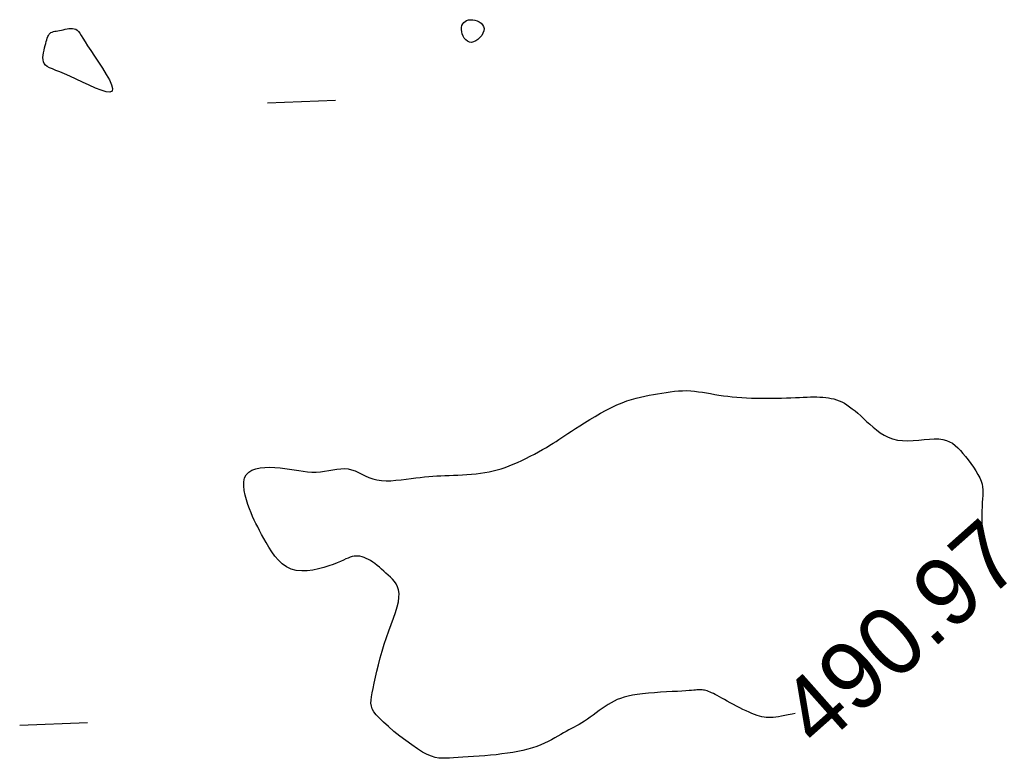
# Model space of a CAD drawing. Header units: millimetres. Extents: x 32690613 to 32693367, y 5343692 to 5344708.
# Tile 1006 of 1009: x 32693335 to 32693350, y 5344652 to 5344663. Entities that reach past the tile are written whole.
import ezdxf
from ezdxf.enums import TextEntityAlignment as Align

# ---------------------------------------------------------------- set-up
doc = ezdxf.new("R2010")
doc.units = ezdxf.units.MM
doc.header["$LTSCALE"] = 20
doc.layers.add('02-DGM_HL_491.00', color=62, linetype='Continuous')

msp = doc.modelspace()

# ---------------------------------------------------------------- linework, layer by layer
at = {"layer": '02-DGM_HL_491.00', "elevation": 491, "flags": 128}
for points in [[(32693341.905, 5344663.355), (32693341.937, 5344663.354), (32693341.97, 5344663.348), (32693342.003, 5344663.337), (32693342.034, 5344663.322), (32693342.062, 5344663.303), (32693342.083, 5344663.28), (32693342.098, 5344663.254), (32693342.104, 5344663.224), (32693342.101, 5344663.192), (32693342.088, 5344663.158), (32693342.069, 5344663.125), (32693342.043, 5344663.093), (32693342.014, 5344663.066), (32693341.982, 5344663.044), (32693341.95, 5344663.029), (32693341.918, 5344663.022), (32693341.888, 5344663.026), (32693341.86, 5344663.039), (32693341.836, 5344663.059), (32693341.814, 5344663.084), (32693341.797, 5344663.114), (32693341.784, 5344663.146), (32693341.775, 5344663.179), (32693341.771, 5344663.211), (32693341.773, 5344663.241), (32693341.779, 5344663.268), (32693341.79, 5344663.293), (32693341.805, 5344663.313), (32693341.825, 5344663.33), (32693341.848, 5344663.343), (32693341.875, 5344663.352)], [(32693335.653, 5344662.975), (32693335.661, 5344663.006), (32693335.668, 5344663.035), (32693335.675, 5344663.061), (32693335.682, 5344663.085), (32693335.69, 5344663.106), (32693335.699, 5344663.125), (32693335.709, 5344663.141), (32693335.722, 5344663.154), (32693335.736, 5344663.165), (32693335.753, 5344663.173), (32693335.772, 5344663.18), (32693335.792, 5344663.185), (32693335.814, 5344663.189), (32693335.838, 5344663.193), (32693335.863, 5344663.198), (32693335.89, 5344663.203), (32693335.917, 5344663.208), (32693335.945, 5344663.214), (32693335.973, 5344663.22), (32693336, 5344663.224), (32693336.027, 5344663.227), (32693336.053, 5344663.227), (32693336.078, 5344663.223), (32693336.1, 5344663.215), (32693336.12, 5344663.201), (32693336.14, 5344663.182), (32693336.16, 5344663.157), (32693336.182, 5344663.123), (32693336.207, 5344663.082), (32693336.238, 5344663.032), (32693336.275, 5344662.972), (32693336.321, 5344662.901), (32693336.375, 5344662.82), (32693336.434, 5344662.732), (32693336.493, 5344662.641), (32693336.548, 5344662.552), (32693336.595, 5344662.47), (32693336.628, 5344662.398), (32693336.643, 5344662.342), (32693336.636, 5344662.304), (32693336.603, 5344662.29), (32693336.549, 5344662.295), (32693336.476, 5344662.317), (32693336.391, 5344662.35), (32693336.298, 5344662.392), (32693336.201, 5344662.438), (32693336.105, 5344662.483), (32693336.016, 5344662.525), (32693335.936, 5344662.56), (32693335.867, 5344662.588), (32693335.807, 5344662.611), (32693335.757, 5344662.632), (32693335.715, 5344662.65), (32693335.682, 5344662.668), (32693335.656, 5344662.688), (32693335.638, 5344662.71), (32693335.626, 5344662.737), (32693335.62, 5344662.767), (32693335.619, 5344662.8), (32693335.622, 5344662.834), (32693335.628, 5344662.87), (32693335.636, 5344662.906), (32693335.644, 5344662.941)]]:
    msp.add_lwpolyline(points, close=True, dxfattribs=at)
for points in [[(32693339.922, 5344662.166), (32693338.922, 5344662.127)], [(32693346.677, 5344653.156), (32693346.636, 5344653.147), (32693346.577, 5344653.135), (32693346.524, 5344653.125), (32693346.476, 5344653.115), (32693346.433, 5344653.108), (32693346.393, 5344653.102), (32693346.356, 5344653.098), (32693346.321, 5344653.096), (32693346.287, 5344653.096), (32693346.253, 5344653.098), (32693346.22, 5344653.102), (32693346.186, 5344653.108), (32693346.152, 5344653.117), (32693346.117, 5344653.128), (32693346.08, 5344653.141), (32693346.041, 5344653.156), (32693346, 5344653.174), (32693345.956, 5344653.195), (32693345.91, 5344653.217), (32693345.863, 5344653.241), (32693345.816, 5344653.265), (32693345.769, 5344653.29), (32693345.723, 5344653.315), (32693345.679, 5344653.339), (32693345.638, 5344653.362), (32693345.6, 5344653.383), (32693345.564, 5344653.402), (32693345.532, 5344653.419), (32693345.502, 5344653.435), (32693345.475, 5344653.449), (32693345.449, 5344653.461), (32693345.426, 5344653.472), (32693345.404, 5344653.481), (32693345.383, 5344653.488), (32693345.364, 5344653.494), (32693345.346, 5344653.498), (32693345.328, 5344653.501), (32693345.312, 5344653.504), (32693345.295, 5344653.505), (32693345.28, 5344653.505), (32693345.264, 5344653.505), (32693345.248, 5344653.504), (32693345.231, 5344653.503), (32693345.211, 5344653.501), (32693345.186, 5344653.498), (32693345.156, 5344653.496), (32693345.118, 5344653.493), (32693345.071, 5344653.49), (32693345.014, 5344653.486), (32693344.947, 5344653.482), (32693344.87, 5344653.478), (32693344.786, 5344653.474), (32693344.698, 5344653.469), (32693344.609, 5344653.462), (32693344.52, 5344653.455), (32693344.435, 5344653.447), (32693344.356, 5344653.437), (32693344.285, 5344653.425), (32693344.221, 5344653.412), (32693344.164, 5344653.397), (32693344.112, 5344653.379), (32693344.063, 5344653.36), (32693344.018, 5344653.339), (32693343.974, 5344653.315), (32693343.93, 5344653.289), (32693343.886, 5344653.26), (32693343.842, 5344653.23), (32693343.797, 5344653.198), (32693343.753, 5344653.166), (32693343.709, 5344653.134), (32693343.666, 5344653.103), (32693343.623, 5344653.073), (32693343.582, 5344653.045), (32693343.542, 5344653.019), (32693343.503, 5344652.996), (32693343.465, 5344652.975), (32693343.427, 5344652.954), (32693343.389, 5344652.934), (32693343.351, 5344652.914), (32693343.312, 5344652.893), (32693343.272, 5344652.871), (32693343.231, 5344652.848), (32693343.188, 5344652.823), (32693343.143, 5344652.797), (32693343.096, 5344652.771), (32693343.047, 5344652.745), (32693342.994, 5344652.719), (32693342.938, 5344652.695), (32693342.878, 5344652.672), (32693342.814, 5344652.651), (32693342.747, 5344652.631), (32693342.676, 5344652.614), (32693342.603, 5344652.598), (32693342.526, 5344652.584), (32693342.448, 5344652.572), (32693342.367, 5344652.561), (32693342.284, 5344652.551), (32693342.2, 5344652.543), (32693342.116, 5344652.536), (32693342.032, 5344652.53), (32693341.95, 5344652.525), (32693341.87, 5344652.52), (32693341.794, 5344652.515), (32693341.723, 5344652.511), (32693341.657, 5344652.506), (32693341.598, 5344652.502), (32693341.543, 5344652.498), (32693341.491, 5344652.498), (32693341.44, 5344652.501), (32693341.387, 5344652.511), (32693341.331, 5344652.528), (32693341.27, 5344652.553), (32693341.201, 5344652.59), (32693341.124, 5344652.637), (32693341.04, 5344652.694), (32693340.953, 5344652.757), (32693340.865, 5344652.825), (32693340.779, 5344652.894), (32693340.699, 5344652.963), (32693340.627, 5344653.028), (32693340.566, 5344653.087), (32693340.519, 5344653.138), (32693340.484, 5344653.183), (32693340.46, 5344653.225), (32693340.447, 5344653.265), (32693340.441, 5344653.306), (32693340.442, 5344653.35), (32693340.449, 5344653.4), (32693340.46, 5344653.458), (32693340.473, 5344653.526), (32693340.489, 5344653.603), (32693340.507, 5344653.688), (32693340.528, 5344653.779), (32693340.551, 5344653.874), (32693340.577, 5344653.973), (32693340.606, 5344654.073), (32693340.637, 5344654.174), (32693340.671, 5344654.273), (32693340.705, 5344654.371), (32693340.74, 5344654.466), (32693340.772, 5344654.556), (32693340.802, 5344654.642), (32693340.826, 5344654.723), (32693340.844, 5344654.797), (32693340.853, 5344654.863), (32693340.854, 5344654.922), (32693340.847, 5344654.974), (32693340.832, 5344655.019), (32693340.812, 5344655.06), (32693340.787, 5344655.096), (32693340.758, 5344655.129), (32693340.727, 5344655.161), (32693340.695, 5344655.191), (32693340.662, 5344655.221), (32693340.63, 5344655.25), (32693340.597, 5344655.279), (32693340.565, 5344655.307), (32693340.533, 5344655.334), (32693340.5, 5344655.359), (32693340.468, 5344655.382), (32693340.436, 5344655.403), (32693340.404, 5344655.421), (32693340.372, 5344655.437), (32693340.341, 5344655.45), (32693340.31, 5344655.46), (32693340.279, 5344655.467), (32693340.249, 5344655.47), (32693340.22, 5344655.471), (32693340.192, 5344655.469), (32693340.164, 5344655.463), (32693340.136, 5344655.454), (32693340.106, 5344655.442), (32693340.073, 5344655.428), (32693340.037, 5344655.411), (32693339.994, 5344655.392), (32693339.945, 5344655.371), (32693339.888, 5344655.348), (32693339.822, 5344655.325), (32693339.749, 5344655.302), (32693339.67, 5344655.281), (32693339.588, 5344655.264), (32693339.505, 5344655.254), (32693339.423, 5344655.252), (32693339.343, 5344655.26), (32693339.268, 5344655.28), (32693339.199, 5344655.313), (32693339.137, 5344655.357), (32693339.08, 5344655.41), (32693339.029, 5344655.47), (32693338.982, 5344655.535), (32693338.94, 5344655.601), (32693338.902, 5344655.668), (32693338.867, 5344655.731), (32693338.834, 5344655.79), (32693338.804, 5344655.845), (32693338.777, 5344655.898), (32693338.75, 5344655.949), (32693338.725, 5344656), (32693338.702, 5344656.053), (32693338.678, 5344656.108), (32693338.655, 5344656.167), (32693338.632, 5344656.231), (32693338.61, 5344656.299), (32693338.592, 5344656.367), (32693338.578, 5344656.436), (32693338.572, 5344656.501), (32693338.573, 5344656.563), (32693338.584, 5344656.619), (32693338.608, 5344656.666), (32693338.644, 5344656.704), (32693338.691, 5344656.733), (32693338.748, 5344656.754), (32693338.812, 5344656.768), (32693338.882, 5344656.775), (32693338.955, 5344656.777), (32693339.03, 5344656.775), (32693339.104, 5344656.769), (32693339.176, 5344656.76), (32693339.246, 5344656.75), (32693339.314, 5344656.738), (32693339.38, 5344656.727), (32693339.445, 5344656.718), (32693339.509, 5344656.71), (32693339.572, 5344656.706), (32693339.635, 5344656.706), (32693339.697, 5344656.711), (32693339.759, 5344656.719), (32693339.82, 5344656.73), (32693339.88, 5344656.74), (32693339.939, 5344656.749), (32693339.996, 5344656.755), (32693340.052, 5344656.757), (32693340.105, 5344656.752), (32693340.157, 5344656.74), (32693340.207, 5344656.722), (32693340.257, 5344656.7), (32693340.307, 5344656.675), (32693340.358, 5344656.65), (32693340.411, 5344656.626), (32693340.468, 5344656.606), (32693340.529, 5344656.59), (32693340.594, 5344656.581), (32693340.663, 5344656.578), (32693340.735, 5344656.579), (32693340.809, 5344656.584), (32693340.883, 5344656.592), (32693340.957, 5344656.601), (32693341.03, 5344656.611), (32693341.099, 5344656.62), (32693341.166, 5344656.628), (32693341.229, 5344656.635), (32693341.291, 5344656.64), (32693341.351, 5344656.644), (32693341.41, 5344656.648), (32693341.469, 5344656.651), (32693341.529, 5344656.653), (32693341.59, 5344656.655), (32693341.654, 5344656.658), (32693341.719, 5344656.661), (32693341.785, 5344656.664), (32693341.852, 5344656.668), (32693341.919, 5344656.674), (32693341.986, 5344656.68), (32693342.052, 5344656.688), (32693342.116, 5344656.697), (32693342.178, 5344656.709), (32693342.238, 5344656.722), (32693342.298, 5344656.737), (32693342.357, 5344656.755), (32693342.415, 5344656.774), (32693342.474, 5344656.796), (32693342.534, 5344656.82), (32693342.594, 5344656.847), (32693342.657, 5344656.876), (32693342.72, 5344656.907), (32693342.783, 5344656.939), (32693342.845, 5344656.971), (32693342.906, 5344657.005), (32693342.964, 5344657.037), (32693343.02, 5344657.069), (32693343.071, 5344657.1), (32693343.118, 5344657.129), (32693343.162, 5344657.157), (32693343.204, 5344657.184), (32693343.247, 5344657.212), (32693343.29, 5344657.241), (32693343.337, 5344657.272), (32693343.389, 5344657.306), (32693343.446, 5344657.344), (32693343.511, 5344657.385), (32693343.581, 5344657.43), (32693343.657, 5344657.476), (32693343.736, 5344657.524), (32693343.817, 5344657.57), (32693343.899, 5344657.615), (32693343.979, 5344657.656), (32693344.058, 5344657.693), (32693344.133, 5344657.725), (32693344.205, 5344657.751), (32693344.274, 5344657.773), (32693344.341, 5344657.792), (32693344.406, 5344657.808), (32693344.469, 5344657.821), (32693344.532, 5344657.834), (32693344.594, 5344657.845), (32693344.656, 5344657.856), (32693344.718, 5344657.867), (32693344.78, 5344657.877), (32693344.841, 5344657.886), (32693344.903, 5344657.894), (32693344.963, 5344657.899), (32693345.023, 5344657.902), (32693345.083, 5344657.903), (32693345.142, 5344657.9), (32693345.2, 5344657.895), (32693345.258, 5344657.887), (32693345.317, 5344657.878), (32693345.375, 5344657.868), (32693345.435, 5344657.858), (32693345.496, 5344657.847), (32693345.558, 5344657.837), (32693345.622, 5344657.827), (32693345.687, 5344657.819), (32693345.754, 5344657.812), (32693345.822, 5344657.805), (32693345.892, 5344657.8), (32693345.963, 5344657.796), (32693346.035, 5344657.793), (32693346.109, 5344657.791), (32693346.183, 5344657.79), (32693346.258, 5344657.79), (32693346.332, 5344657.791), (32693346.406, 5344657.792), (32693346.478, 5344657.794), (32693346.549, 5344657.797), (32693346.616, 5344657.799), (32693346.681, 5344657.802), (32693346.741, 5344657.804), (32693346.798, 5344657.806), (32693346.852, 5344657.808), (32693346.903, 5344657.809), (32693346.951, 5344657.809), (32693346.998, 5344657.809), (32693347.042, 5344657.807), (32693347.085, 5344657.805), (32693347.127, 5344657.801), (32693347.168, 5344657.796), (32693347.208, 5344657.789), (32693347.247, 5344657.78), (32693347.286, 5344657.768), (32693347.324, 5344657.754), (32693347.363, 5344657.737), (32693347.401, 5344657.717), (32693347.44, 5344657.693), (32693347.478, 5344657.666), (32693347.518, 5344657.637), (32693347.558, 5344657.604), (32693347.599, 5344657.569), (32693347.641, 5344657.531), (32693347.684, 5344657.492), (32693347.728, 5344657.45), (32693347.775, 5344657.408), (32693347.823, 5344657.365), (32693347.874, 5344657.324), (32693347.928, 5344657.284), (32693347.985, 5344657.249), (32693348.046, 5344657.218), (32693348.111, 5344657.193), (32693348.181, 5344657.176), (32693348.256, 5344657.168), (32693348.334, 5344657.166), (32693348.414, 5344657.169), (32693348.495, 5344657.175), (32693348.574, 5344657.182), (32693348.651, 5344657.189), (32693348.723, 5344657.193), (32693348.789, 5344657.192), (32693348.848, 5344657.185), (32693348.901, 5344657.171), (32693348.948, 5344657.152), (32693348.992, 5344657.128), (32693349.032, 5344657.098), (32693349.07, 5344657.063), (32693349.107, 5344657.024), (32693349.145, 5344656.98), (32693349.184, 5344656.933), (32693349.223, 5344656.883), (32693349.262, 5344656.831), (32693349.299, 5344656.778), (32693349.333, 5344656.725), (32693349.364, 5344656.672), (32693349.391, 5344656.622), (32693349.411, 5344656.574), (32693349.425, 5344656.529), (32693349.434, 5344656.487), (32693349.438, 5344656.445), (32693349.439, 5344656.403), (32693349.437, 5344656.359), (32693349.433, 5344656.311), (32693349.429, 5344656.258), (32693349.426, 5344656.199), (32693349.424, 5344656.133), (32693349.423, 5344656.06), (32693349.422, 5344655.983), (32693349.42, 5344655.902), (32693349.417, 5344655.819), (32693349.414, 5344655.763)], [(32693336.276, 5344653.017), (32693335.277, 5344652.978)]]:
    msp.add_lwpolyline(points, dxfattribs=at)

# ---------------------------------------------------------------- texts
at = {"layer": '02-DGM_HL_491.00'}
msp.add_text('490.97', height=1, rotation=41.6075, dxfattribs=at).set_placement((32693348.217, 5344654.341, 3385.204), align=Align.MIDDLE)

doc.saveas('drawing.dxf')
